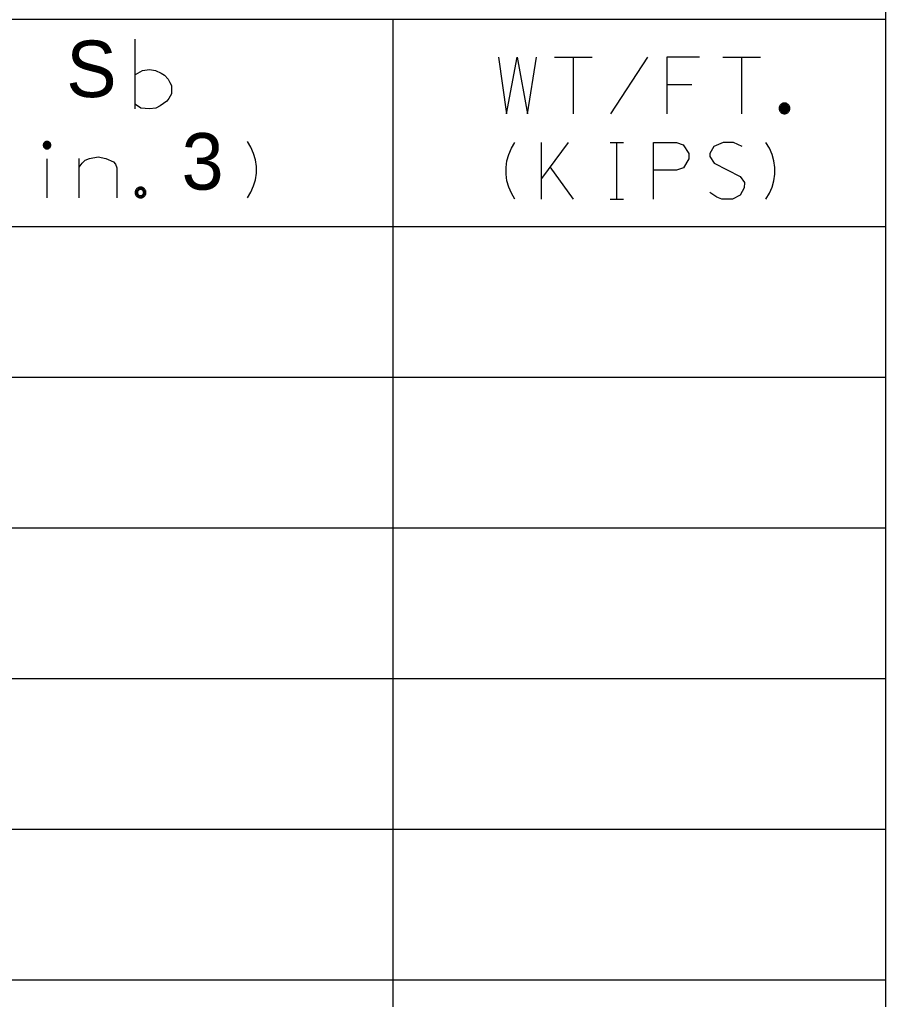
# Model space of a CAD drawing. Extents: x 635698 to 639877, y 296617 to 300175.
# Drawn here: x 639359.1 to 639405.1, y 298756.3 to 298808.3 of the extents above; entities that cross this region are included whole.
import ezdxf

# ---------------------------------------------------------------- set-up
doc = ezdxf.new("R2010")
doc.units = 0
doc.layers.add('2', color=7, linetype='Continuous')
doc.layers.add('3', color=7, linetype='Continuous')

msp = doc.modelspace()

# ---------------------------------------------------------------- linework, layer by layer
at = {"layer": '2'}
for p, q in [((639405.108, 298826.885), (639405.108, 298365.295)), ((639405.108, 298808.295), (639199.161, 298808.295)), ((639378.946, 298808.295), (639378.946, 298581.295)), ((639405.108, 298797.295), (638853.272, 298797.295)), ((639405.108, 298789.295), (638853.272, 298789.295)), ((639405.108, 298781.295), (638853.272, 298781.295)), ((639405.108, 298773.295), (638853.272, 298773.295)), ((639405.108, 298765.295), (638853.272, 298765.295)), ((639405.108, 298757.295), (638853.272, 298757.295))]:
    msp.add_line(p, q, dxfattribs=at)
for points in [[(639365.264, 298803.554), (639365.264, 298807.253)], [(639365.293, 298805.388), (639365.661, 298805.594), (639366.028, 298805.64), (639366.35, 298805.594), (639366.649, 298805.456), (639366.833, 298805.342), (639367.017, 298805.135), (639367.108, 298804.951), (639367.2, 298804.791), (639367.2, 298804.355), (639367.063, 298804.102), (639366.948, 298803.964), (639366.603, 298803.711), (639366.373, 298803.597), (639366.028, 298803.551), (639365.569, 298803.597), (639365.293, 298803.78)]]:
    msp.add_lwpolyline(points, dxfattribs=at)
at = {"layer": '3'}
for points in [[(639384.566, 298806.297), (639384.991, 298803.297), (639385.559, 298806.297), (639386.103, 298803.297), (639386.576, 298806.297)], [(639387.545, 298806.297), (639389.531, 298806.297)], [(639388.538, 298803.297), (639388.538, 298806.297)], [(639388.538, 298803.297), (639388.538, 298806.297)], [(639390.525, 298803.297), (639392.487, 298806.297)], [(639395.231, 298806.297), (639393.504, 298806.297), (639393.504, 298803.297)], [(639396.484, 298806.297), (639398.47, 298806.297)], [(639397.477, 298803.297), (639397.477, 298806.297)], [(639397.477, 298803.297), (639397.477, 298806.297)], [(639394.831, 298804.832), (639393.504, 298804.832)], [(639400.034, 298803.582), (639400.032, 298803.611), (639400.028, 298803.641), (639400.02, 298803.67), (639400.009, 298803.697), (639399.996, 298803.724), (639399.979, 298803.749), (639399.961, 298803.772), (639399.939, 298803.793), (639399.916, 298803.812), (639399.891, 298803.828), (639399.865, 298803.842), (639399.837, 298803.853), (639399.808, 298803.86), (639399.778, 298803.865), (639399.749, 298803.867), (639399.719, 298803.865), (639399.689, 298803.86), (639399.66, 298803.853), (639399.632, 298803.842), (639399.606, 298803.828), (639399.581, 298803.812), (639399.558, 298803.793), (639399.536, 298803.772), (639399.518, 298803.749), (639399.502, 298803.724), (639399.488, 298803.697), (639399.477, 298803.67), (639399.47, 298803.641), (639399.465, 298803.611), (639399.464, 298803.582), (639399.465, 298803.552), (639399.47, 298803.522), (639399.477, 298803.493), (639399.488, 298803.466), (639399.502, 298803.439), (639399.518, 298803.414), (639399.536, 298803.391), (639399.558, 298803.37), (639399.581, 298803.351), (639399.606, 298803.335), (639399.632, 298803.321), (639399.66, 298803.311), (639399.689, 298803.303), (639399.719, 298803.298), (639399.749, 298803.297), (639399.778, 298803.298), (639399.808, 298803.303), (639399.837, 298803.311), (639399.865, 298803.321), (639399.891, 298803.335), (639399.916, 298803.351), (639399.939, 298803.37), (639399.961, 298803.391), (639399.979, 298803.414), (639399.996, 298803.439), (639400.009, 298803.466), (639400.02, 298803.493), (639400.028, 298803.522), (639400.032, 298803.552), (639400.034, 298803.582)], [(639399.974, 298803.582), (639399.973, 298803.605), (639399.969, 298803.628), (639399.963, 298803.651), (639399.954, 298803.673), (639399.944, 298803.694), (639399.931, 298803.714), (639399.916, 298803.732), (639399.899, 298803.749), (639399.881, 298803.764), (639399.861, 298803.776), (639399.84, 298803.787), (639399.818, 298803.796), (639399.795, 298803.802), (639399.772, 298803.805), (639399.749, 298803.807), (639399.725, 298803.805), (639399.702, 298803.802), (639399.679, 298803.796), (639399.657, 298803.787), (639399.636, 298803.776), (639399.616, 298803.764), (639399.598, 298803.749), (639399.581, 298803.732), (639399.567, 298803.714), (639399.554, 298803.694), (639399.543, 298803.673), (639399.534, 298803.651), (639399.528, 298803.628), (639399.525, 298803.605), (639399.523, 298803.582), (639399.525, 298803.558), (639399.528, 298803.535), (639399.534, 298803.512), (639399.543, 298803.49), (639399.554, 298803.469), (639399.567, 298803.449), (639399.581, 298803.431), (639399.598, 298803.414), (639399.616, 298803.4), (639399.636, 298803.387), (639399.657, 298803.376), (639399.679, 298803.367), (639399.702, 298803.362), (639399.725, 298803.358), (639399.749, 298803.356), (639399.772, 298803.358), (639399.795, 298803.362), (639399.818, 298803.367), (639399.84, 298803.376), (639399.861, 298803.387), (639399.881, 298803.4), (639399.899, 298803.414), (639399.916, 298803.431), (639399.931, 298803.449), (639399.944, 298803.469), (639399.954, 298803.49), (639399.963, 298803.512), (639399.969, 298803.535), (639399.973, 298803.558), (639399.974, 298803.582)], [(639399.914, 298803.582), (639399.913, 298803.599), (639399.91, 298803.616), (639399.906, 298803.633), (639399.899, 298803.649), (639399.892, 298803.664), (639399.882, 298803.679), (639399.872, 298803.692), (639399.859, 298803.704), (639399.846, 298803.715), (639399.831, 298803.724), (639399.816, 298803.732), (639399.8, 298803.738), (639399.783, 298803.743), (639399.766, 298803.746), (639399.749, 298803.746), (639399.731, 298803.746), (639399.714, 298803.743), (639399.698, 298803.738), (639399.681, 298803.732), (639399.666, 298803.724), (639399.652, 298803.715), (639399.638, 298803.704), (639399.626, 298803.692), (639399.615, 298803.679), (639399.606, 298803.664), (639399.598, 298803.649), (639399.591, 298803.633), (639399.587, 298803.616), (639399.584, 298803.599), (639399.583, 298803.582), (639399.584, 298803.564), (639399.587, 298803.547), (639399.591, 298803.531), (639399.598, 298803.514), (639399.606, 298803.499), (639399.615, 298803.485), (639399.626, 298803.471), (639399.638, 298803.459), (639399.652, 298803.448), (639399.666, 298803.439), (639399.681, 298803.431), (639399.698, 298803.425), (639399.714, 298803.42), (639399.731, 298803.418), (639399.749, 298803.416), (639399.766, 298803.418), (639399.783, 298803.42), (639399.8, 298803.425), (639399.816, 298803.431), (639399.831, 298803.439), (639399.846, 298803.448), (639399.859, 298803.459), (639399.872, 298803.471), (639399.882, 298803.485), (639399.892, 298803.499), (639399.899, 298803.514), (639399.906, 298803.531), (639399.91, 298803.547), (639399.913, 298803.564), (639399.914, 298803.582)], [(639399.854, 298803.582), (639399.853, 298803.593), (639399.851, 298803.603), (639399.848, 298803.614), (639399.845, 298803.624), (639399.84, 298803.634), (639399.834, 298803.643), (639399.827, 298803.652), (639399.819, 298803.66), (639399.81, 298803.667), (639399.801, 298803.672), (639399.791, 298803.678), (639399.781, 298803.681), (639399.77, 298803.684), (639399.76, 298803.686), (639399.749, 298803.686), (639399.738, 298803.686), (639399.727, 298803.684), (639399.716, 298803.681), (639399.706, 298803.678), (639399.696, 298803.672), (639399.687, 298803.667), (639399.678, 298803.66), (639399.671, 298803.652), (639399.664, 298803.643), (639399.657, 298803.634), (639399.653, 298803.624), (639399.649, 298803.614), (639399.646, 298803.603), (639399.644, 298803.593), (639399.643, 298803.582), (639399.644, 298803.571), (639399.646, 298803.56), (639399.649, 298803.549), (639399.653, 298803.539), (639399.657, 298803.529), (639399.664, 298803.52), (639399.671, 298803.511), (639399.678, 298803.504), (639399.687, 298803.497), (639399.696, 298803.49), (639399.706, 298803.486), (639399.716, 298803.482), (639399.727, 298803.479), (639399.738, 298803.477), (639399.749, 298803.477), (639399.76, 298803.477), (639399.77, 298803.479), (639399.781, 298803.482), (639399.791, 298803.486), (639399.801, 298803.49), (639399.81, 298803.497), (639399.819, 298803.504), (639399.827, 298803.511), (639399.834, 298803.52), (639399.84, 298803.529), (639399.845, 298803.539), (639399.848, 298803.549), (639399.851, 298803.56), (639399.853, 298803.571), (639399.854, 298803.582)], [(639399.794, 298803.582), (639399.793, 298803.586), (639399.793, 298803.591), (639399.792, 298803.596), (639399.79, 298803.6), (639399.788, 298803.604), (639399.785, 298803.608), (639399.782, 298803.612), (639399.779, 298803.615), (639399.775, 298803.618), (639399.771, 298803.62), (639399.767, 298803.623), (639399.763, 298803.624), (639399.758, 298803.626), (639399.753, 298803.626), (639399.749, 298803.627), (639399.744, 298803.626), (639399.739, 298803.626), (639399.735, 298803.624), (639399.73, 298803.623), (639399.726, 298803.62), (639399.722, 298803.618), (639399.719, 298803.615), (639399.715, 298803.612), (639399.712, 298803.608), (639399.709, 298803.604), (639399.707, 298803.6), (639399.706, 298803.596), (639399.705, 298803.591), (639399.704, 298803.586), (639399.704, 298803.582), (639399.704, 298803.577), (639399.705, 298803.572), (639399.706, 298803.568), (639399.707, 298803.563), (639399.709, 298803.559), (639399.712, 298803.555), (639399.715, 298803.552), (639399.719, 298803.548), (639399.722, 298803.545), (639399.726, 298803.542), (639399.73, 298803.54), (639399.735, 298803.539), (639399.739, 298803.538), (639399.744, 298803.537), (639399.749, 298803.537), (639399.753, 298803.537), (639399.758, 298803.538), (639399.763, 298803.539), (639399.767, 298803.54), (639399.771, 298803.542), (639399.775, 298803.545), (639399.779, 298803.548), (639399.782, 298803.552), (639399.785, 298803.555), (639399.788, 298803.559), (639399.79, 298803.563), (639399.792, 298803.568), (639399.793, 298803.572), (639399.793, 298803.577), (639399.794, 298803.582)], [(639360.788, 298801.63), (639360.786, 298801.65), (639360.784, 298801.671), (639360.778, 298801.691), (639360.771, 298801.71), (639360.761, 298801.728), (639360.75, 298801.746), (639360.737, 298801.762), (639360.722, 298801.777), (639360.706, 298801.79), (639360.689, 298801.801), (639360.67, 298801.81), (639360.651, 298801.818), (639360.631, 298801.823), (639360.61, 298801.827), (639360.59, 298801.827), (639360.569, 298801.827), (639360.548, 298801.823), (639360.528, 298801.818), (639360.509, 298801.81), (639360.49, 298801.801), (639360.473, 298801.79), (639360.457, 298801.777), (639360.442, 298801.762), (639360.429, 298801.746), (639360.418, 298801.728), (639360.409, 298801.71), (639360.401, 298801.691), (639360.396, 298801.671), (639360.392, 298801.65), (639360.391, 298801.63), (639360.392, 298801.609), (639360.396, 298801.588), (639360.401, 298801.568), (639360.409, 298801.549), (639360.418, 298801.531), (639360.429, 298801.513), (639360.442, 298801.497), (639360.457, 298801.482), (639360.473, 298801.469), (639360.49, 298801.458), (639360.509, 298801.449), (639360.528, 298801.441), (639360.548, 298801.436), (639360.569, 298801.432), (639360.59, 298801.431), (639360.61, 298801.432), (639360.631, 298801.436), (639360.651, 298801.441), (639360.67, 298801.449), (639360.689, 298801.458), (639360.706, 298801.469), (639360.722, 298801.482), (639360.737, 298801.497), (639360.75, 298801.513), (639360.761, 298801.531), (639360.771, 298801.549), (639360.778, 298801.568), (639360.784, 298801.588), (639360.786, 298801.609), (639360.788, 298801.63)], [(639360.728, 298801.63), (639360.727, 298801.644), (639360.725, 298801.658), (639360.721, 298801.672), (639360.716, 298801.686), (639360.709, 298801.698), (639360.701, 298801.71), (639360.692, 298801.722), (639360.682, 298801.732), (639360.671, 298801.741), (639360.659, 298801.749), (639360.646, 298801.755), (639360.632, 298801.761), (639360.618, 298801.764), (639360.604, 298801.767), (639360.59, 298801.768), (639360.575, 298801.767), (639360.561, 298801.764), (639360.547, 298801.761), (639360.533, 298801.755), (639360.52, 298801.749), (639360.508, 298801.741), (639360.497, 298801.732), (639360.487, 298801.722), (639360.478, 298801.71), (639360.47, 298801.698), (639360.464, 298801.686), (639360.458, 298801.672), (639360.454, 298801.658), (639360.452, 298801.644), (639360.451, 298801.63), (639360.452, 298801.615), (639360.454, 298801.601), (639360.458, 298801.587), (639360.464, 298801.573), (639360.47, 298801.56), (639360.478, 298801.548), (639360.487, 298801.537), (639360.497, 298801.527), (639360.508, 298801.518), (639360.52, 298801.51), (639360.533, 298801.504), (639360.547, 298801.498), (639360.561, 298801.494), (639360.575, 298801.492), (639360.59, 298801.491), (639360.604, 298801.492), (639360.618, 298801.494), (639360.632, 298801.498), (639360.646, 298801.504), (639360.659, 298801.51), (639360.671, 298801.518), (639360.682, 298801.527), (639360.692, 298801.537), (639360.701, 298801.548), (639360.709, 298801.56), (639360.716, 298801.573), (639360.721, 298801.587), (639360.725, 298801.601), (639360.727, 298801.615), (639360.728, 298801.63)], [(639360.668, 298801.63), (639360.667, 298801.638), (639360.666, 298801.646), (639360.664, 298801.654), (639360.661, 298801.661), (639360.657, 298801.668), (639360.653, 298801.675), (639360.648, 298801.682), (639360.642, 298801.687), (639360.635, 298801.693), (639360.628, 298801.697), (639360.621, 298801.701), (639360.614, 298801.703), (639360.606, 298801.706), (639360.598, 298801.707), (639360.59, 298801.708), (639360.581, 298801.707), (639360.573, 298801.706), (639360.565, 298801.703), (639360.558, 298801.701), (639360.55, 298801.697), (639360.544, 298801.693), (639360.537, 298801.687), (639360.531, 298801.682), (639360.526, 298801.675), (639360.522, 298801.668), (639360.518, 298801.661), (639360.515, 298801.654), (639360.513, 298801.646), (639360.512, 298801.638), (639360.512, 298801.63), (639360.512, 298801.621), (639360.513, 298801.613), (639360.515, 298801.605), (639360.518, 298801.598), (639360.522, 298801.59), (639360.526, 298801.584), (639360.531, 298801.577), (639360.537, 298801.572), (639360.544, 298801.567), (639360.55, 298801.562), (639360.558, 298801.558), (639360.565, 298801.555), (639360.573, 298801.553), (639360.581, 298801.552), (639360.59, 298801.552), (639360.598, 298801.552), (639360.606, 298801.553), (639360.614, 298801.555), (639360.621, 298801.558), (639360.628, 298801.562), (639360.635, 298801.567), (639360.642, 298801.572), (639360.648, 298801.577), (639360.653, 298801.584), (639360.657, 298801.59), (639360.661, 298801.598), (639360.664, 298801.605), (639360.666, 298801.613), (639360.667, 298801.621), (639360.668, 298801.63)], [(639371.231, 298798.828), (639371.42, 298799.135), (639371.562, 298799.466), (639371.657, 298799.796), (639371.704, 298800.15), (639371.704, 298800.505), (639371.657, 298800.859), (639371.562, 298801.19), (639371.42, 298801.52), (639371.231, 298801.828)], [(639385.438, 298798.769), (639385.249, 298799.076), (639385.107, 298799.407), (639385.013, 298799.737), (639384.965, 298800.092), (639384.965, 298800.446), (639385.013, 298800.801), (639385.107, 298801.131), (639385.249, 298801.462), (639385.438, 298801.769)], [(639386.842, 298798.769), (639386.842, 298801.769)], [(639388.261, 298801.769), (639386.842, 298799.855)], [(639390.484, 298801.769), (639391.193, 298801.769)], [(639390.839, 298798.769), (639390.839, 298801.769)], [(639392.801, 298798.769), (639392.801, 298801.769), (639394.007, 298801.769), (639394.362, 298801.651), (639394.669, 298801.178), (639394.669, 298800.895), (639394.386, 298800.422), (639394.007, 298800.304), (639392.801, 298800.304)], [(639397.507, 298801.556), (639397.034, 298801.769), (639396.49, 298801.769), (639395.994, 298801.556), (639395.781, 298801.178), (639395.781, 298801.036), (639396.017, 298800.682), (639397.389, 298799.974), (639397.626, 298799.643), (639397.602, 298799.36), (639397.389, 298798.982), (639396.987, 298798.769), (639396.42, 298798.769), (639396.159, 298798.863), (639395.781, 298799.123)], [(639398.76, 298798.769), (639398.95, 298799.076), (639399.091, 298799.407), (639399.186, 298799.737), (639399.233, 298800.092), (639399.233, 298800.446), (639399.186, 298800.801), (639399.091, 298801.131), (639398.95, 298801.462), (639398.76, 298801.769)], [(639360.608, 298801.63), (639360.608, 298801.631), (639360.607, 298801.633), (639360.606, 298801.635), (639360.606, 298801.637), (639360.605, 298801.638), (639360.604, 298801.64), (639360.603, 298801.642), (639360.602, 298801.643), (639360.6, 298801.644), (639360.598, 298801.645), (639360.597, 298801.646), (639360.595, 298801.647), (639360.593, 298801.647), (639360.591, 298801.647), (639360.59, 298801.647), (639360.588, 298801.647), (639360.586, 298801.647), (639360.584, 298801.647), (639360.582, 298801.646), (639360.58, 298801.645), (639360.579, 298801.644), (639360.578, 298801.643), (639360.576, 298801.642), (639360.575, 298801.64), (639360.574, 298801.638), (639360.573, 298801.637), (639360.572, 298801.635), (639360.572, 298801.633), (639360.572, 298801.631), (639360.572, 298801.63), (639360.572, 298801.628), (639360.572, 298801.626), (639360.572, 298801.624), (639360.573, 298801.622), (639360.574, 298801.62), (639360.575, 298801.619), (639360.576, 298801.617), (639360.578, 298801.616), (639360.579, 298801.615), (639360.58, 298801.614), (639360.582, 298801.613), (639360.584, 298801.612), (639360.586, 298801.612), (639360.588, 298801.612), (639360.59, 298801.612), (639360.591, 298801.612), (639360.593, 298801.612), (639360.595, 298801.612), (639360.597, 298801.613), (639360.598, 298801.614), (639360.6, 298801.615), (639360.602, 298801.616), (639360.603, 298801.617), (639360.604, 298801.619), (639360.605, 298801.62), (639360.606, 298801.622), (639360.606, 298801.624), (639360.607, 298801.626), (639360.608, 298801.628), (639360.608, 298801.63)], [(639360.59, 298798.828), (639360.59, 298800.906)], [(639362.292, 298800.458), (639362.458, 298800.67), (639362.623, 298800.836), (639362.836, 298800.93), (639363.309, 298801.001), (639363.711, 298800.93), (639364.113, 298800.741), (639364.232, 298800.623), (639364.302, 298800.434), (639364.302, 298798.828)], [(639362.292, 298798.828), (639362.292, 298800.93)], [(639388.545, 298798.769), (639387.315, 298800.47)], [(639365.842, 298799.113), (639365.841, 298799.142), (639365.836, 298799.172), (639365.828, 298799.2), (639365.818, 298799.228), (639365.804, 298799.255), (639365.788, 298799.28), (639365.769, 298799.303), (639365.748, 298799.324), (639365.725, 298799.343), (639365.7, 298799.359), (639365.673, 298799.373), (639365.645, 298799.384), (639365.616, 298799.391), (639365.587, 298799.396), (639365.557, 298799.397), (639365.527, 298799.396), (639365.498, 298799.391), (639365.469, 298799.384), (639365.441, 298799.373), (639365.415, 298799.359), (639365.389, 298799.343), (639365.366, 298799.324), (639365.345, 298799.303), (639365.326, 298799.28), (639365.31, 298799.255), (639365.296, 298799.228), (639365.286, 298799.2), (639365.278, 298799.172), (639365.273, 298799.142), (639365.272, 298799.113), (639365.273, 298799.083), (639365.278, 298799.053), (639365.286, 298799.024), (639365.296, 298798.996), (639365.31, 298798.97), (639365.326, 298798.945), (639365.345, 298798.922), (639365.366, 298798.901), (639365.389, 298798.882), (639365.415, 298798.866), (639365.441, 298798.852), (639365.469, 298798.842), (639365.498, 298798.834), (639365.527, 298798.829), (639365.557, 298798.828), (639365.587, 298798.829), (639365.616, 298798.834), (639365.645, 298798.842), (639365.673, 298798.852), (639365.7, 298798.866), (639365.725, 298798.882), (639365.748, 298798.901), (639365.769, 298798.922), (639365.788, 298798.945), (639365.804, 298798.97), (639365.818, 298798.996), (639365.828, 298799.024), (639365.836, 298799.053), (639365.841, 298799.083), (639365.842, 298799.113)], [(639365.782, 298799.113), (639365.781, 298799.136), (639365.777, 298799.159), (639365.771, 298799.182), (639365.763, 298799.204), (639365.752, 298799.225), (639365.739, 298799.245), (639365.724, 298799.263), (639365.708, 298799.28), (639365.689, 298799.295), (639365.67, 298799.307), (639365.649, 298799.318), (639365.627, 298799.326), (639365.604, 298799.333), (639365.581, 298799.336), (639365.557, 298799.337), (639365.534, 298799.336), (639365.51, 298799.333), (639365.487, 298799.326), (639365.465, 298799.318), (639365.445, 298799.307), (639365.425, 298799.295), (639365.406, 298799.28), (639365.39, 298799.263), (639365.375, 298799.245), (639365.362, 298799.225), (639365.351, 298799.204), (639365.343, 298799.182), (639365.337, 298799.159), (639365.333, 298799.136), (639365.332, 298799.113), (639365.333, 298799.089), (639365.337, 298799.066), (639365.343, 298799.043), (639365.351, 298799.021), (639365.362, 298799), (639365.375, 298798.98), (639365.39, 298798.962), (639365.406, 298798.945), (639365.425, 298798.931), (639365.445, 298798.918), (639365.465, 298798.907), (639365.487, 298798.898), (639365.51, 298798.892), (639365.534, 298798.889), (639365.557, 298798.887), (639365.581, 298798.889), (639365.604, 298798.892), (639365.627, 298798.898), (639365.649, 298798.907), (639365.67, 298798.918), (639365.689, 298798.931), (639365.708, 298798.945), (639365.724, 298798.962), (639365.739, 298798.98), (639365.752, 298799), (639365.763, 298799.021), (639365.771, 298799.043), (639365.777, 298799.066), (639365.781, 298799.089), (639365.782, 298799.113)], [(639365.722, 298799.113), (639365.721, 298799.13), (639365.718, 298799.147), (639365.714, 298799.163), (639365.708, 298799.18), (639365.7, 298799.195), (639365.691, 298799.21), (639365.68, 298799.223), (639365.667, 298799.235), (639365.654, 298799.246), (639365.64, 298799.255), (639365.624, 298799.263), (639365.608, 298799.269), (639365.591, 298799.274), (639365.574, 298799.277), (639365.557, 298799.277), (639365.54, 298799.277), (639365.523, 298799.274), (639365.506, 298799.269), (639365.49, 298799.263), (639365.474, 298799.255), (639365.46, 298799.246), (639365.446, 298799.235), (639365.434, 298799.223), (639365.423, 298799.21), (639365.414, 298799.195), (639365.406, 298799.18), (639365.4, 298799.163), (639365.395, 298799.147), (639365.393, 298799.13), (639365.392, 298799.113), (639365.393, 298799.095), (639365.395, 298799.078), (639365.4, 298799.062), (639365.406, 298799.045), (639365.414, 298799.03), (639365.423, 298799.016), (639365.434, 298799.002), (639365.446, 298798.99), (639365.46, 298798.979), (639365.474, 298798.97), (639365.49, 298798.962), (639365.506, 298798.955), (639365.523, 298798.951), (639365.54, 298798.948), (639365.557, 298798.947), (639365.574, 298798.948), (639365.591, 298798.951), (639365.608, 298798.955), (639365.624, 298798.962), (639365.64, 298798.97), (639365.654, 298798.979), (639365.667, 298798.99), (639365.68, 298799.002), (639365.691, 298799.016), (639365.7, 298799.03), (639365.708, 298799.045), (639365.714, 298799.062), (639365.718, 298799.078), (639365.721, 298799.095), (639365.722, 298799.113)], [(639390.484, 298798.769), (639391.193, 298798.769)]]:
    msp.add_lwpolyline(points, dxfattribs=at)

# ---------------------------------------------------------------- texts
at = {"layer": '2'}
msp.add_text('S', height=3, dxfattribs=at).set_placement((639361.61, 298804.181))
at = {"layer": '3'}
msp.add_text('3', height=3, dxfattribs=at).set_placement((639367.734, 298799.269))

doc.saveas('drawing.dxf')
